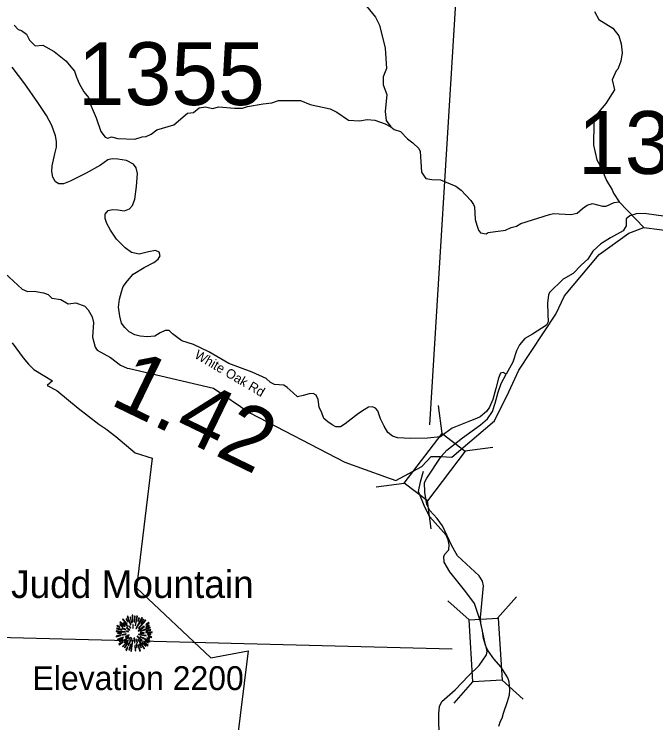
# Model space of a CAD drawing. Extents: x 1248089 to 1457196, y 820910 to 988753.
# Drawn here: x 1306449 to 1311556, y 917762 to 923404 of the extents above; entities that cross this region are included whole.
import ezdxf

# ---------------------------------------------------------------- set-up
doc = ezdxf.new("R2010")
doc.units = 0
for name, color, linetype in [('Exist Boundary Land Use Forest State Division NC Forest Resources', 7, 'Continuous'), ('Exist Geographical Mountain Summit CELL', 7, 'Continuous'), ('Exist Geographical Mountain Summit Elevation Number Label', 7, 'Continuous'), ('Exist Geographical Mountain Summit Label', 7, 'Continuous'), ('Exist Hydrographic Creek Single Shore', 7, 'Continuous'), ('Exist Hydrographic Misc Water Feature', 7, 'Continuous'), ('Exist Road Secondary Structure Standard Bridge CELL', 7, 'Continuous'), ('Exist Road Secondary Structure Standard Bridge Number Label', 7, 'Continuous'), ('Exist Road Secondary Type 41 Attributed', 7, 'Continuous'), ('Exist Road Secondary Type 51 Attributed', 7, 'Continuous'), ('Exist Road Secondary Type 51 Label', 7, 'Continuous'), ('Prop GRAU CAT1 Cell', 7, 'Continuous'), ('Prop Lane Lines', 7, 'Continuous')]:
    doc.layers.add(name, color=color, linetype=linetype)

msp = doc.modelspace()

# ---------------------------------------------------------------- linework, layer by layer
at = {"layer": 'Exist Boundary Land Use Forest State Division NC Forest Resources'}
msp.add_lwpolyline([(1306433.4, 920788.7), (1306521.8, 920668.8), (1306563.5, 920619), (1306605, 920575.6), (1306752.8, 920484.3), (1306710.7, 920448.5), (1306787.7, 920406.9), (1306959.6, 920267.1), (1307040.8, 920205), (1307122, 920140.5), (1307177.7, 920103.5), (1307259, 920041.4), (1307412, 919911), (1307548.6, 919868.6), (1307422.3, 918836.2), (1308013.4, 918279.8), (1308311.1, 918336.1), (1308185.2, 917306.5)], dxfattribs=at)
at = {"layer": 'Exist Geographical Mountain Summit CELL'}
for points in [[(1307348.8, 918608.8), (1307375, 918541.9), (1307377.9, 918542.9), (1307353.9, 918611.3)], [(1307382.6, 918556.8), (1307385.1, 918557.5), (1307376.1, 918605.4), (1307371.7, 918604.4)], [(1307387.3, 918618.2), (1307391.4, 918566.2), (1307394.6, 918566.6), (1307393.2, 918619.2)], [(1307403.4, 918564.1), (1307407.3, 918564.1), (1307410.9, 918611.3), (1307405.5, 918611.3)], [(1307415.3, 918535.7), (1307430.2, 918612.7), (1307424.7, 918614.5), (1307412, 918536.4)], [(1307289.9, 918560.7), (1307329.5, 918530.2), (1307331.7, 918532.4), (1307293.6, 918565.1)], [(1307310.3, 918585.5), (1307346.2, 918548), (1307349.6, 918550.6), (1307314.3, 918590.2)], [(1307318.2, 918557.8), (1307351, 918528.8), (1307353.2, 918530.9), (1307321.2, 918562.9)], [(1307337.9, 918586.9), (1307353.5, 918565.1), (1307355.3, 918566.6), (1307341.9, 918590.9)], [(1307418.6, 918513.9), (1307421.5, 918512.1), (1307470.2, 918596.7), (1307464.7, 918600.4)], [(1307433.1, 918570.9), (1307436.4, 918569.8), (1307445.8, 918596.7), (1307441.1, 918598.5)], [(1307439.6, 918515.3), (1307441.8, 918513.2), (1307497.4, 918577.4), (1307493.4, 918582.2)], [(1307477.1, 918586.9), (1307456, 918553.5), (1307458.9, 918552.4), (1307481.4, 918583.7)], [(1307497.4, 918543.3), (1307499.3, 918540.8), (1307522.1, 918557.1), (1307518.5, 918560.7)], [(1307261.5, 918490.6), (1307333.5, 918483.7), (1307333.9, 918486.6), (1307261.5, 918495.7)], [(1307264.1, 918511.7), (1307305.6, 918502.2), (1307306.7, 918505.5), (1307265.3, 918516.4)], [(1307267.1, 918530.9), (1307289.5, 918522.3), (1307290.7, 918525.2), (1307268.5, 918536.1)], [(1307288.9, 918541.9), (1307314.6, 918525.5), (1307316.8, 918528.1), (1307291.7, 918545.8)], [(1307305.6, 918513.9), (1307336.1, 918501.9), (1307337.2, 918504), (1307307.8, 918517.9)], [(1307341.9, 918519.3), (1307367, 918500.4), (1307369.1, 918503.3), (1307344.4, 918522.6)], [(1307342.2, 918489.5), (1307359.3, 918487.3), (1307359.7, 918489.5), (1307343, 918493.9)], [(1307361.5, 918532.4), (1307375.4, 918516), (1307377.5, 918518.2), (1307364.8, 918535.3)], [(1307392.8, 918544.8), (1307394.2, 918515.7), (1307396.8, 918516), (1307396.8, 918545.1)], [(1307436.4, 918495.3), (1307438.2, 918492.8), (1307486.9, 918528.8), (1307483.7, 918533.1)], [(1307453.4, 918492.5), (1307454.5, 918490.2), (1307532.7, 918518.9), (1307530.9, 918523.7)], [(1307497.4, 918520.4), (1307525, 918535.3), (1307522.1, 918540.4), (1307496, 918523)], [(1307499.3, 918492.5), (1307536, 918499), (1307534.5, 918504.4), (1307497.8, 918494.7)], [(1307260.1, 918452.8), (1307261.5, 918447.7), (1307297.6, 918458.3), (1307295.4, 918461.5)], [(1307269.9, 918425.2), (1307272.5, 918420.5), (1307317.9, 918440.5), (1307316.4, 918445.2)], [(1307273.6, 918473.2), (1307303.4, 918474.6), (1307303.4, 918478.2), (1307272.5, 918478.2)], [(1307306, 918464.1), (1307307, 918459.4), (1307340.1, 918467.7), (1307339.4, 918471.4)], [(1307323.7, 918418.7), (1307326.6, 918415), (1307361.1, 918443.4), (1307359.3, 918445.9)], [(1307333.5, 918449.9), (1307335.8, 918445.2), (1307364.5, 918460.4), (1307363.4, 918463.7)], [(1307355.3, 918378.7), (1307359.7, 918376.9), (1307386.3, 918435.3), (1307383.7, 918436.1)], [(1307362.3, 918428.1), (1307365.5, 918425.2), (1307375.7, 918441.6), (1307373.8, 918443)], [(1307402.2, 918437.2), (1307406.2, 918400.2), (1307410.6, 918400.5), (1307405.5, 918437.9)], [(1307426.6, 918448.8), (1307465.1, 918413.6), (1307467.6, 918417.9), (1307428.4, 918451)], [(1307437.8, 918465.9), (1307498.6, 918454), (1307499.6, 918458.3), (1307438.9, 918469.5)], [(1307451.6, 918446.3), (1307529.8, 918408.1), (1307531.6, 918413.6), (1307453.1, 918449.2)], [(1307452.4, 918479.8), (1307452.4, 918476.8), (1307482.5, 918476.8), (1307483.3, 918481.9)], [(1307495.6, 918478.6), (1307548, 918481.9), (1307548.3, 918486.6), (1307496, 918481.9)], [(1307505.1, 918436.1), (1307526.1, 918428.1), (1307527.9, 918432.5), (1307506.5, 918439.3)], [(1307510.5, 918466.7), (1307537, 918464.4), (1307537, 918468.8), (1307510.9, 918469.9)], [(1307514.6, 918449.5), (1307542.8, 918442.3), (1307543.6, 918447.7), (1307515.6, 918454)], [(1307281.2, 918388.5), (1307284.1, 918384.5), (1307312.5, 918405.6), (1307309.9, 918408.8)], [(1307287.4, 918409.2), (1307316.4, 918425.9), (1307314.3, 918429.6), (1307285.2, 918414.3)], [(1307312.1, 918368.9), (1307315, 918366.3), (1307355.7, 918414), (1307352.8, 918416.1)], [(1307327.4, 918400.2), (1307346.6, 918418.3), (1307343.3, 918420.5), (1307323, 918403.4)], [(1307352.1, 918400.2), (1307327, 918360.9), (1307330.2, 918358.4), (1307356.1, 918397.9)], [(1307367, 918343.5), (1307379, 918386.3), (1307375.4, 918386.7), (1307362.6, 918344.5)], [(1307376.8, 918333.3), (1307381.5, 918332.2), (1307394.2, 918421.5), (1307391, 918422.3)], [(1307408.4, 918378.7), (1307412, 918336.2), (1307416, 918337.2), (1307412.7, 918378.7)], [(1307418.3, 918428.5), (1307426.9, 918398.7), (1307430.9, 918400.5), (1307420.4, 918429.6)], [(1307428, 918362), (1307422.6, 918391.8), (1307419.3, 918391.8), (1307423.7, 918360.9)], [(1307432.7, 918426.3), (1307483.3, 918351.4), (1307486.9, 918354.3), (1307435.3, 918427.4)], [(1307432.7, 918383.4), (1307450.2, 918333.6), (1307454.5, 918335.4), (1307435.7, 918384.2)], [(1307443.2, 918389.2), (1307459.3, 918359.8), (1307463.3, 918362), (1307447, 918390.7)], [(1307465.1, 918400.5), (1307495.2, 918371.4), (1307498.6, 918374), (1307467.3, 918403)], [(1307481.8, 918401.2), (1307512.3, 918375.4), (1307515.6, 918379), (1307483.7, 918403.8)], [(1307490.9, 918412.2), (1307516, 918399.1), (1307518.5, 918402.7), (1307493.1, 918416.1)], [(1307337.2, 918341.6), (1307341.9, 918338.7), (1307352.8, 918363.4), (1307349.6, 918365.6)]]:
    msp.add_lwpolyline(points, close=True, dxfattribs=at)
at = {"layer": 'Exist Hydrographic Creek Single Shore'}
for points in [[(1309846.4, 919882.9), (1309931.6, 919877.2), (1310271.9, 920167.1), (1310386.5, 920398.6), (1310465.4, 920571), (1310759.5, 921014.9), (1310829.5, 921161.2), (1311104.5, 921490.5), (1311341.5, 921659.8), (1311459.5, 921706.7), (1312083.5, 921625.2), (1312720.5, 921428.6), (1312892.5, 921297.1), (1313250.5, 920889.4), (1313361.6, 920670.5), (1313524.5, 920516.2), (1313652.4, 920338.1)], [(1309403.8, 919721.4), (1309487.2, 919691.4), (1309694.1, 919802.1), (1309767.6, 919883.3), (1309846.4, 919882.9)]]:
    msp.add_lwpolyline(points, dxfattribs=at)
at = {"layer": 'Exist Hydrographic Misc Water Feature'}
for points in [[(1309252.1, 923466.8), (1309326.1, 923380.8), (1309356.6, 923316.2), (1309402.4, 923134.7), (1309412.7, 922972.8), (1309387, 922905.2), (1309385.6, 922841.2), (1309413.9, 922764.4), (1309402.7, 922628.3), (1309411, 922556.8), (1309445.8, 922506)], [(1311068.4, 923426.3), (1311102.9, 923361.6), (1311213.4, 923292.9), (1311262, 923232), (1311280.5, 923167.6), (1311286.8, 923095.2), (1311277.3, 923029), (1311253.8, 922966.2), (1311241.5, 922954.2), (1311207.9, 922882.7), (1311226, 922802.7), (1311157.5, 922694), (1311099.8, 922623), (1311078.8, 922587.3), (1311061.8, 922540), (1311059.6, 922362), (1311087, 922244.9), (1311121.6, 922184.3), (1311163.2, 922079.2), (1311209.5, 922006.1), (1311218.8, 921978), (1311265.2, 921908.9)], [(1306448.5, 923317.8), (1306479.8, 923282.7), (1306507.6, 923274.9), (1306547, 923245.3), (1306569.8, 923197.2), (1306614.8, 923152), (1306677, 923158.2), (1306766, 923107.9), (1306860.3, 923032.2), (1306930.3, 922950.4), (1306945.3, 922901.7), (1306966.1, 922851.1), (1307004.5, 922784.7), (1307039.6, 922739.7), (1307054.4, 922691), (1307101.9, 922578.4), (1307139.4, 922469.3), (1307174.3, 922424.3), (1307194.2, 922415.7), (1307222.4, 922427.5), (1307274.2, 922414.1), (1307410.1, 922408.9), (1307466.6, 922427.5), (1307498.7, 922431), (1307539.1, 922449.8), (1307584, 922482.5), (1307721, 922523.3), (1307829.3, 922615.5), (1307877.4, 922622), (1307920.4, 922658.9), (1307970.5, 922666.1), (1308026.2, 922652.6), (1308078.6, 922667.2), (1308202.5, 922654.9), (1308266.5, 922656.8), (1308306.8, 922668.3), (1308431.4, 922691.3), (1308499.7, 922698.1), (1308552.1, 922716.8), (1308728.2, 922718.1), (1308803.6, 922684.6), (1308962.9, 922651.1), (1309018.4, 922625.3), (1309110.9, 922559.4), (1309198.8, 922555.2), (1309259.1, 922566.4), (1309319, 922560.2), (1309402.4, 922530.6), (1309445.8, 922506)], [(1309445.8, 922506), (1309473.5, 922486.5), (1309525.1, 922469.9), (1309579.8, 922412.2), (1309623.1, 922379.3), (1309670, 922334.1), (1309681.5, 922310), (1309691.6, 922145.6), (1309710.9, 922113.2), (1309726.5, 922096.5), (1309774.4, 922087.4), (1309842.4, 922086.1), (1309963.2, 922033.6), (1310006.6, 922003.9), (1310084.7, 921921.9), (1310104, 921889.5), (1310111.5, 921869.7), (1310119.3, 921769.5), (1310130.1, 921724.9), (1310145.2, 921684.4), (1310160.7, 921664.4), (1310204.6, 921655.2), (1310220.9, 921667.2), (1310359.3, 921684.2), (1310405.9, 921704.6), (1310446.1, 921716), (1310482.6, 921736.7), (1310710.5, 921810.1), (1310742.7, 921816.8), (1310878.7, 921810), (1310930.9, 921818.8), (1310971.9, 921857.3), (1311008.6, 921884.5), (1311052.8, 921896), (1311132.4, 921876.3), (1311160.4, 921875), (1311225.1, 921905.6), (1311265.2, 921908.9)], [(1311265.2, 921908.9), (1311459.5, 921706.7)], [(1306374.6, 921342.2), (1306511.8, 921214.7), (1306555.3, 921195.8), (1306607.5, 921198.8), (1306683.2, 921185.1), (1306718.9, 921172), (1306748.2, 921143.5), (1306820, 921131.3), (1306879.3, 921098.2), (1306939.5, 921105.2), (1307010.9, 921079.2), (1307038.3, 921050.7), (1307069, 920993.4), (1307079.9, 920949.8), (1307071.3, 920833.4), (1307093.4, 920753.3), (1307108.8, 920728.4), (1307215.6, 920670.4), (1307296.2, 920610.5), (1307347.7, 920584.9), (1307365.6, 920582.9)], [(1307365.6, 920582.9), (1308035.3, 920426), (1308323.4, 920229.9), (1309081.4, 919837.2), (1309403.8, 919721.4)], [(1310394.3, 918024.7), (1310389.7, 918088.8), (1310378.5, 918121.1), (1310324.4, 918205.9), (1310265.9, 918271.9), (1310221.4, 918336.8), (1310202.2, 918373.3), (1310183.7, 918433.6), (1310177.1, 918493.6), (1310160.8, 918570.2), (1310112.1, 918711.5), (1310044.2, 918804.8), (1309915.8, 918964.1), (1309871.6, 919041.3), (1309868.5, 919085.7), (1309877, 919105.3), (1309909.8, 919140.8), (1309910.7, 919180.2), (1309903.8, 919220.5), (1309888.6, 919256.9), (1309757.9, 919403.6), (1309717.3, 919480.3), (1309667.5, 919604.2), (1309684, 919680.9), (1309706.6, 919766.6)], [(1310307.4, 917735.3), (1310320.5, 917774.9), (1310333.3, 917798.5), (1310342.4, 917838.2), (1310375, 917933.2), (1310390.2, 917986), (1310394.3, 918024.7)]]:
    msp.add_lwpolyline(points, dxfattribs=at)
at = {"layer": 'Exist Road Secondary Structure Standard Bridge CELL'}
for p, q in [((1309855.8, 920064.6), (1309825.9, 920289)), ((1310035.6, 919927.1), (1310259.9, 919957)), ((1309329.3, 919641.6), (1309553.7, 919671.5)), ((1309767.5, 919306.4), (1309737.6, 919530.8)), ((1310071.1, 918582.4), (1309901.5, 918732.3)), ((1310297.1, 918596.3), (1310447, 918765.9)), ((1310501.3, 917951.8), (1310331.7, 918101.8)), ((1309950.6, 917917.9), (1310100.5, 918087.5))]:
    msp.add_line(p, q, dxfattribs=at)
for points in [[(1309553.7, 919671.5), (1309854.9, 920065.3), (1310038.9, 919924.6), (1309737.6, 919530.8)], [(1310100.5, 918087.5), (1310070.1, 918582.4), (1310301.2, 918596.6), (1310331.7, 918101.8)]]:
    msp.add_lwpolyline(points, close=True, dxfattribs=at)
at = {"layer": 'Exist Road Secondary Structure Standard Bridge Number Label'}
for p, q in [((1309756.7, 920134.8), (1309992.7, 923977.4)), ((1309934.9, 918349.9), (1306120.3, 918446.9))]:
    msp.add_line(p, q, dxfattribs=at)
at = {"layer": 'Exist Road Secondary Type 41 Attributed'}
for points in [[(1309846.4, 919882.9), (1309892.7, 919932.9), (1310017, 920031.1), (1310160.9, 920135.8), (1310216.5, 920181.6), (1310255.7, 920240.6), (1310278.6, 920306), (1310301.5, 920394.4), (1310324.4, 920463.1), (1310364.7, 920539.4)], [(1310064.7, 918136.3), (1310148.7, 918219.7), (1310209.2, 918304.8), (1310212.4, 918329.4), (1310209.2, 918355.5), (1310199.5, 918382.4), (1310163.5, 918554.2), (1310160.2, 918601.6), (1310184.3, 918853.5), (1310175.2, 918891.4), (1310149.2, 918932.8), (1310081.8, 918997.2), (1309977.5, 919090.7), (1309933.1, 919170.5), (1309858, 919330), (1309816.6, 919388.3), (1309756.9, 919452.7), (1309733.9, 919501.8), (1309718.5, 919598.4), (1309715.5, 919675.1), (1309733.9, 919711.1), (1309846.4, 919882.9)], [(1309540.5, 915771.6), (1309565.6, 915809.9), (1309593.3, 915859), (1309591.7, 915917.9), (1309567.2, 916001.4), (1309557.4, 916055.4), (1309565.6, 916104.5), (1309606.4, 916232.8), (1309653.9, 916366.9), (1309655.5, 916419.3), (1309653.9, 916471.7), (1309645.7, 916540.4), (1309649, 916610.8), (1309660.4, 916664.8), (1309715.7, 916827.3), (1309795.8, 917059.7), (1309826.9, 917162.8), (1309828.6, 917389.2), (1309831.9, 917626.5), (1309830.2, 917836), (1309833.5, 917891.6), (1309853.8, 917931.1), (1309958, 918025.1), (1310064.7, 918136.3)]]:
    msp.add_lwpolyline(points, dxfattribs=at)
at = {"layer": 'Exist Road Secondary Type 51 Attributed'}
for points in [[(1309460.2, 920043.3), (1309423.7, 920074.1), (1309394.1, 920123), (1309364.5, 920182.3), (1309342.3, 920247.5), (1309324.5, 920268.2), (1309300.9, 920278.6), (1309269.8, 920274.2), (1309235.7, 920254.9), (1309188.3, 920225.3), (1309084.7, 920142.3), (1309046.2, 920120.1), (1309009.2, 920118.6), (1308979.6, 920134.9), (1308944.3, 920158.1), (1308913.2, 920186.3), (1308897, 920229.3), (1308876.2, 920276.7), (1308868.8, 920337.4), (1308852.5, 920370), (1308828.9, 920384.9), (1308797.8, 920381.9), (1308750.4, 920367.1), (1308703, 920356.7), (1308669, 920390.8), (1308623.1, 920432.3), (1308594.1, 920451.2), (1308520, 920455.6), (1308490.4, 920471.9), (1308453.4, 920503), (1308342.4, 920554.9), (1308158.8, 920623), (1307998.9, 920714.9), (1307877.4, 920774.2), (1307783.6, 920804.5), (1307708, 920859.4), (1307682.9, 920884.5), (1307651.8, 920886), (1307610.3, 920868.2), (1307567.4, 920840.1), (1307508.2, 920835.6), (1307451.9, 920841.6), (1307409, 920850.5), (1307364.5, 920875.7), (1307329, 920909.7), (1307303.8, 920945.3), (1307289, 921000.1), (1307280.2, 921071.3), (1307286.1, 921135), (1307303.8, 921192.8), (1307317.2, 921237.2), (1307349.7, 921281.7), (1307395.2, 921334.2), (1307484, 921386.1), (1307561, 921426.1), (1307595.1, 921452.7), (1307611.3, 921480.9), (1307602.5, 921510.5), (1307574.3, 921522.4), (1307518.8, 921513.1), (1307443.3, 921493.9), (1307384, 921505.7), (1307332.2, 921542.8), (1307262.6, 921612.4), (1307216.7, 921683.5), (1307185.6, 921736.9), (1307173.8, 921778.4), (1307172, 921813.1), (1307197.2, 921841.3), (1307232.7, 921850.2), (1307274.2, 921845.7), (1307327.5, 921839.8), (1307366, 921854.6), (1307391.1, 921879.8), (1307408.9, 921930.2), (1307422.2, 922032.4), (1307429.6, 922134.7), (1307419.3, 922180.6), (1307399, 922210.1), (1307342.8, 922239.7), (1307274.7, 922250.1), (1307228.8, 922253.1), (1307194.7, 922244.2), (1307135.5, 922201.2), (1307023, 922137.5), (1306895.6, 922075.3), (1306840.8, 922054.5), (1306803.8, 922053), (1306777.2, 922069.3), (1306756.4, 922107.8), (1306749, 922152.3), (1306752, 922196.8), (1306771.3, 922291.6), (1306784.6, 922344.9), (1306784.6, 922390.9), (1306777.2, 922435.3), (1306747.7, 922517.3), (1306706.3, 922597.3), (1306638.2, 922701.1), (1306534.5, 922850.7), (1306432.4, 922982.6)], [(1311634.4, 921793.5), (1311463, 921816.8), (1311400.7, 921814.2), (1311348.7, 921798.7), (1311320.2, 921775.3), (1311320.2, 921718.1), (1311296.8, 921679.1), (1311195.5, 921624.5), (1311117.6, 921575.1), (1311055.2, 921517.9), (1311013.7, 921452.9), (1310961.7, 921406.1), (1310896.8, 921338.5), (1310818.9, 921294.3), (1310709.8, 921187.8), (1310702.3, 921168.5), (1310694.6, 921103.5), (1310697.1, 921015.1), (1310699.7, 920955.3), (1310686.8, 920929.4), (1310575.1, 920856.6), (1310512.7, 920822.8), (1310471.2, 920770.8), (1310447.8, 920724), (1310416.6, 920633), (1310364.7, 920539.4)], [(1310364.7, 920539.4), (1310342, 920552.6), (1310319.8, 920545.2), (1310303.5, 920505.1), (1310281.3, 920425.1), (1310257.6, 920336.2), (1310232.4, 920275.5), (1310209, 920240.3), (1310157.2, 920198.8), (1310127.6, 920184), (1310080.2, 920166.2), (1310015.1, 920139.6), (1309934, 920108.5), (1309877.7, 920065.5), (1309842.2, 920038.8), (1309740, 920028.5), (1309605.3, 920027), (1309498.7, 920031.4), (1309460.2, 920043.3)]]:
    msp.add_lwpolyline(points, dxfattribs=at)

# ---------------------------------------------------------------- texts
at = {"layer": 'Exist Geographical Mountain Summit Elevation Number Label'}
msp.add_text('Elevation 2200', height=190, dxfattribs=at).set_placement((1306595.2, 918023.1))
at = {"layer": 'Exist Geographical Mountain Summit Label'}
msp.add_text('Judd Mountain', height=220, dxfattribs=at).set_placement((1306424.8, 918756.4))
at = {"layer": 'Exist Road Secondary Type 51 Label'}
msp.add_text('White Oak Rd', height=75, rotation=329.5412, dxfattribs=at).set_placement((1307877.8, 920671.2))
at = {"layer": 'Prop GRAU CAT1 Cell'}
msp.add_text('1.42', height=500, rotation=334.1544, dxfattribs=at).set_placement((1307199.5, 920303.1))
at = {"layer": 'Prop Lane Lines'}
for p in [(1306955.8, 922680.7), (1310937, 922132.5)]:
    msp.add_text('1355', height=500, dxfattribs=at).set_placement(p)

doc.saveas('drawing.dxf')
